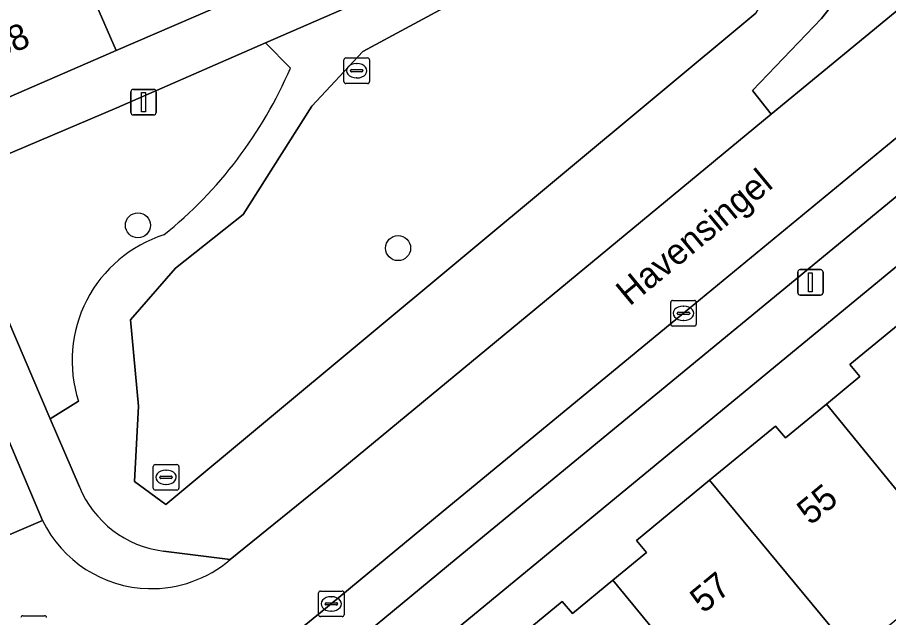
# Model space of a CAD drawing. Extents: x 161771 to 163125, y 382475 to 383179.
# Drawn here: x 161946.55 to 161980.6, y 383013.73 to 383037.19 of the extents above; entities that cross this region are included whole.
import ezdxf

# ---------------------------------------------------------------- set-up
doc = ezdxf.new("R2010")
doc.units = 0
for name, color, linetype in [('IMGEO_Boom', 7, 'Continuous'), ('IMGEO_Erf', 7, 'Continuous'), ('IMGEO_Groenvoorziening', 7, 'Continuous'), ('IMGEO_Kolk', 7, 'Continuous'), ('IMGEO_Lichtmast', 7, 'Continuous'), ('IMGEO_Openbare_ruimte_label', 7, 'Continuous'), ('IMGEO_Pand', 7, 'Continuous'), ('IMGEO_Pand_nummerreeks', 7, 'Continuous'), ('IMGEO_Parkeervlak_open', 7, 'Continuous'), ('IMGEO_Rijbaan_lokaal_open', 7, 'Continuous'), ('IMGEO_Rioolput', 7, 'Continuous'), ('IMGEO_Voetpad_open', 7, 'Continuous')]:
    doc.layers.add(name, color=color, linetype=linetype)

msp = doc.modelspace()

# ---------------------------------------------------------------- linework, layer by layer
at = {"layer": 'IMGEO_Boom'}
for centre in [(161951.257, 383029.066), (161961.429, 383028.173)]:
    msp.add_circle(centre, 0.489, dxfattribs=at)
at = {"layer": 'IMGEO_Erf'}
msp.add_lwpolyline([(162000, 383043.194), (161958.418, 383008.932), (161954.345, 383005.756), (161956.028, 383001.349), (161958.162, 383003.149), (161956.591, 383005.087), (161959.503, 383007.488), (161959.891, 383007.018), (161961.463, 383008.312), (161962.786, 383009.402), (161962.409, 383009.881), (161965.253, 383012.221), (161967.848, 383014.357), (161968.245, 383013.893), (161969.817, 383015.19), (161971.137, 383016.279), (161970.748, 383016.749), (161973.604, 383019.1), (161976.175, 383021.217), (161976.572, 383020.753), (161978.169, 383022.07), (161979.48, 383023.151), (161979.091, 383023.621), (161981.933, 383025.962)], dxfattribs=at)
at = {"layer": 'IMGEO_Groenvoorziening'}
for points in [[(161978.945, 383038.389), (161977.977, 383037.149), (161975.278, 383034.337), (161976.018, 383033.407), (161985.194, 383040.986), (162001.395, 383054.34)], [(161975.658, 383043.059), (161970.815, 383041.468), (161969.484, 383041.961), (161969.026, 383041.761), (161956.251, 383036.199), (161957.218, 383035.212)], [(161976.018, 383033.407), (161975.278, 383034.337), (161977.977, 383037.149), (161978.945, 383038.389)], [(161956.251, 383036.199), (161950.431, 383033.665), (161943.83, 383030.854), (161947.833, 383021.506), (161948.931, 383022.196)], [(161957.218, 383035.212), (161956.251, 383036.199)], [(161952.263, 383016.332), (161954.865, 383016.001), (161958.887, 383019.257), (161976.018, 383033.407)], [(161948.931, 383022.196), (161947.833, 383021.506), (161948.972, 383018.847)]]:
    msp.add_lwpolyline(points, dxfattribs=at)
for points in [[(161952.356, 383018.156), (161975.417, 383037.36), (161976.503, 383039.299), (161975.808, 383040.713), (161972.298, 383039.879), (161969.432, 383039.587), (161963.721, 383037.848), (161960.055, 383035.866), (161958.057, 383033.719), (161955.378, 383029.484), (161952.731, 383027.386), (161950.963, 383025.366), (161951.285, 383022), (161951.127, 383019.056)], [(161952.356, 383018.156), (161951.127, 383019.056), (161951.285, 383022), (161950.963, 383025.366), (161952.731, 383027.386), (161955.378, 383029.484), (161958.057, 383033.719), (161960.055, 383035.866), (161963.721, 383037.848), (161969.432, 383039.587), (161972.298, 383039.879), (161975.808, 383040.713), (161976.503, 383039.299), (161975.417, 383037.36)]]:
    msp.add_lwpolyline(points, close=True, dxfattribs=at)
for centre, radius, start, end in [((161941.63, 383041.898), 16.961, 308.8769, 336.7837), ((161941.63, 383041.898), 16.961, 308.8769, 336.7837), ((161953.848, 383023.775), 5.164, 107.7185, 197.8051), ((161953.848, 383023.775), 5.164, 107.7185, 197.8051), ((161952.752, 383020.382), 4.08, 202.1066, 263.1188)]:
    msp.add_arc(centre, radius, start, end, dxfattribs=at)
at = {"layer": 'IMGEO_Kolk'}
for p, q in [((161959.385, 383035.608), (161960.237, 383035.608)), ((161959.31, 383034.682), (161959.31, 383035.534)), ((161959.798, 383035.388), (161959.823, 383035.388)), ((161960.311, 383035.534), (161960.311, 383034.682)), ((161959.569, 383035.102), (161959.569, 383035.114)), ((161960.007, 383035.065), (161959.609, 383035.065)), ((161959.612, 383035.151), (161960.01, 383035.151)), ((161960.053, 383035.114), (161960.053, 383035.102)), ((161960.237, 383034.608), (161959.385, 383034.608)), ((161959.821, 383034.828), (161959.796, 383034.828)), ((161972.084, 383025.201), (161972.084, 383026.053)), ((161972.159, 383026.127), (161973.011, 383026.127)), ((161973.085, 383026.053), (161973.085, 383025.201)), ((161972.386, 383025.67), (161972.784, 383025.67)), ((161972.572, 383025.907), (161972.597, 383025.907)), ((161972.343, 383025.621), (161972.343, 383025.633)), ((161972.781, 383025.584), (161972.383, 383025.584)), ((161972.595, 383025.347), (161972.57, 383025.347)), ((161972.827, 383025.633), (161972.827, 383025.621)), ((161973.011, 383025.127), (161972.159, 383025.127)), ((161951.858, 383018.788), (161951.858, 383019.64)), ((161951.933, 383019.714), (161952.785, 383019.714)), ((161952.859, 383019.64), (161952.859, 383018.788)), ((161952.117, 383019.208), (161952.117, 383019.22)), ((161952.16, 383019.257), (161952.558, 383019.257)), ((161952.346, 383019.494), (161952.371, 383019.494)), ((161952.601, 383019.22), (161952.601, 383019.208)), ((161952.555, 383019.171), (161952.157, 383019.171)), ((161952.369, 383018.934), (161952.344, 383018.934)), ((161952.785, 383018.714), (161951.933, 383018.714)), ((161958.393, 383014.767), (161959.245, 383014.767)), ((161958.318, 383013.841), (161958.318, 383014.693)), ((161958.806, 383014.547), (161958.831, 383014.547)), ((161959.319, 383014.693), (161959.319, 383013.841)), ((161958.577, 383014.261), (161958.577, 383014.273)), ((161959.015, 383014.224), (161958.617, 383014.224)), ((161958.62, 383014.31), (161959.018, 383014.31)), ((161959.061, 383014.273), (161959.061, 383014.261)), ((161959.245, 383013.767), (161958.393, 383013.767)), ((161958.829, 383013.987), (161958.804, 383013.987))]:
    msp.add_line(p, q, dxfattribs=at)
for points in [[(161959.385, 383035.608), (161960.237, 383035.608)], [(161959.31, 383034.682), (161959.31, 383035.534)], [(161960.311, 383035.534), (161960.311, 383034.682)], [(161960.237, 383034.608), (161959.385, 383034.608)], [(161972.084, 383025.201), (161972.084, 383026.053)], [(161972.159, 383026.127), (161973.011, 383026.127)], [(161973.085, 383026.053), (161973.085, 383025.201)], [(161973.011, 383025.127), (161972.159, 383025.127)], [(161951.858, 383018.788), (161951.858, 383019.64)], [(161951.933, 383019.714), (161952.785, 383019.714)], [(161952.859, 383019.64), (161952.859, 383018.788)], [(161952.785, 383018.714), (161951.933, 383018.714)], [(161958.393, 383014.767), (161959.245, 383014.767)], [(161958.318, 383013.841), (161958.318, 383014.693)], [(161959.319, 383014.693), (161959.319, 383013.841)], [(161959.245, 383013.767), (161958.393, 383013.767)]]:
    msp.add_lwpolyline(points, dxfattribs=at)
for centre, radius, start, end in [((161959.387, 383035.532), 0.0765, 91.552, 178.448), ((161959.387, 383035.532), 0.0765, 91.552, 178.448), ((161960.235, 383035.532), 0.0765, 1.552, 88.448), ((161960.235, 383035.532), 0.0765, 1.552, 88.448), ((161959.609, 383035.111), 0.0403, 85.8775, 175.7526), ((161959.606, 383035.101), 0.0366, 178.938, 274.7102), ((161960.01, 383035.108), 0.043, 264.8664, 352.4533), ((161960.014, 383035.113), 0.0386, 1.7309, 96.639), ((161959.387, 383034.684), 0.0765, 181.552, 268.448), ((161959.387, 383034.684), 0.0765, 181.552, 268.448), ((161960.235, 383034.684), 0.0765, 271.552, 358.448), ((161960.235, 383034.684), 0.0765, 271.552, 358.448), ((161972.161, 383026.051), 0.0765, 91.552, 178.448), ((161972.161, 383026.051), 0.0765, 91.552, 178.448), ((161973.009, 383026.051), 0.0765, 1.552, 88.448), ((161973.009, 383026.051), 0.0765, 1.552, 88.448), ((161972.383, 383025.63), 0.0403, 85.8775, 175.7526), ((161972.788, 383025.632), 0.0386, 1.7309, 96.639), ((161972.38, 383025.62), 0.0366, 178.938, 274.7102), ((161972.784, 383025.627), 0.043, 264.8664, 352.4533), ((161972.161, 383025.203), 0.0765, 181.552, 268.448), ((161972.161, 383025.203), 0.0765, 181.552, 268.448), ((161973.009, 383025.203), 0.0765, 271.552, 358.448), ((161973.009, 383025.203), 0.0765, 271.552, 358.448), ((161951.935, 383019.638), 0.0765, 91.552, 178.448), ((161951.935, 383019.638), 0.0765, 91.552, 178.448), ((161952.783, 383019.638), 0.0765, 1.552, 88.448), ((161952.783, 383019.638), 0.0765, 1.552, 88.448), ((161952.157, 383019.217), 0.0403, 85.8775, 175.7526), ((161952.154, 383019.207), 0.0366, 178.938, 274.7102), ((161952.558, 383019.214), 0.043, 264.8664, 352.4533), ((161952.562, 383019.219), 0.0386, 1.7309, 96.639), ((161951.935, 383018.79), 0.0765, 181.552, 268.448), ((161951.935, 383018.79), 0.0765, 181.552, 268.448), ((161952.783, 383018.79), 0.0765, 271.552, 358.448), ((161952.783, 383018.79), 0.0765, 271.552, 358.448), ((161958.395, 383014.691), 0.0765, 91.552, 178.448), ((161958.395, 383014.691), 0.0765, 91.552, 178.448), ((161959.243, 383014.691), 0.0765, 1.552, 88.448), ((161959.243, 383014.691), 0.0765, 1.552, 88.448), ((161958.617, 383014.27), 0.0403, 85.8775, 175.7526), ((161958.614, 383014.26), 0.0366, 178.938, 274.7102), ((161959.018, 383014.267), 0.043, 264.8664, 352.4533), ((161959.022, 383014.272), 0.0386, 1.7309, 96.639), ((161958.395, 383013.843), 0.0765, 181.552, 268.448), ((161958.395, 383013.843), 0.0765, 181.552, 268.448), ((161959.243, 383013.843), 0.0765, 271.552, 358.448), ((161959.243, 383013.843), 0.0765, 271.552, 358.448)]:
    msp.add_arc(centre, radius, start, end, dxfattribs=at)
for centre, major_axis, ratio, start_param, end_param in [((161959.797, 383035.108), (-0.387, 0.002), 0.722429, 4.712389, 7.853982), ((161959.822, 383035.108), (-0.39, 0.002), 0.717154, 1.570796, 4.712389), ((161972.571, 383025.627), (-0.387, 0.002), 0.722429, 4.712389, 7.853982), ((161972.596, 383025.627), (-0.39, 0.002), 0.717154, 1.570796, 4.712389), ((161952.345, 383019.214), (-0.387, 0.002), 0.722429, 4.712389, 7.853982), ((161952.37, 383019.214), (-0.39, 0.002), 0.717154, 1.570796, 4.712389), ((161958.805, 383014.267), (-0.387, 0.002), 0.722429, 4.712389, 7.853982), ((161958.83, 383014.267), (-0.39, 0.002), 0.717154, 1.570796, 4.712389)]:
    msp.add_ellipse(centre, major_axis=major_axis, ratio=ratio, start_param=start_param, end_param=end_param, dxfattribs=at)
at = {"layer": 'IMGEO_Lichtmast'}
for p, q in [((161950.981, 383033.479), (161950.981, 383034.279)), ((161950.981, 383034.279), (161950.981, 383033.479)), ((161951.081, 383034.379), (161951.871, 383034.379)), ((161951.871, 383034.379), (161951.081, 383034.379)), ((161951.971, 383034.279), (161951.971, 383033.479)), ((161951.971, 383033.479), (161951.971, 383034.279)), ((161951.871, 383033.379), (161951.081, 383033.379)), ((161951.081, 383033.379), (161951.871, 383033.379)), ((161977.05, 383026.434), (161977.05, 383027.234)), ((161977.05, 383027.234), (161977.05, 383026.434)), ((161977.15, 383027.334), (161977.94, 383027.334)), ((161977.94, 383027.334), (161977.15, 383027.334)), ((161978.04, 383027.234), (161978.04, 383026.434)), ((161978.04, 383026.434), (161978.04, 383027.234)), ((161977.94, 383026.334), (161977.15, 383026.334)), ((161977.15, 383026.334), (161977.94, 383026.334))]:
    msp.add_line(p, q, dxfattribs=at)
for points in [[(161951.401, 383034.254), (161951.551, 383034.254), (161951.551, 383033.504), (161951.401, 383033.504), (161951.401, 383034.254)], [(161977.47, 383027.209), (161977.62, 383027.209), (161977.62, 383026.459), (161977.47, 383026.459), (161977.47, 383027.209)]]:
    msp.add_lwpolyline(points, dxfattribs=at)
for centre, start, end in [((161951.081, 383034.279), 90, 180), ((161951.081, 383034.279), 90, 180), ((161951.871, 383034.279), 0, 90), ((161951.871, 383034.279), 360, 90), ((161951.081, 383033.479), 180, 270), ((161951.081, 383033.479), 180, 270), ((161951.871, 383033.479), 270, 0), ((161951.871, 383033.479), 270, 0), ((161977.15, 383027.234), 90, 180), ((161977.15, 383027.234), 90, 180), ((161977.94, 383027.234), 0, 90), ((161977.94, 383027.234), 360, 90), ((161977.15, 383026.434), 180, 270), ((161977.15, 383026.434), 180, 270), ((161977.94, 383026.434), 270, 0), ((161977.94, 383026.434), 270, 0)]:
    msp.add_arc(centre, 0.1, start, end, dxfattribs=at)
at = {"layer": 'IMGEO_Pand'}
for points in [[(161946.737, 383044.342), (161945.282, 383047.689), (161944.48, 383049.487), (161940.518, 383047.752), (161937.351, 383046.372), (161937.106, 383046.256), (161942.996, 383032.682), (161950.407, 383035.901)], [(161951.37, 383046.356), (161946.737, 383044.342), (161950.407, 383035.901), (161955.04, 383037.913)], [(161981.933, 383025.962), (161979.091, 383023.621), (161979.48, 383023.151), (161978.169, 383022.07), (161983.38, 383015.701), (161985.258, 383013.406), (161989.429, 383016.818), (161987.539, 383019.128)], [(161979.244, 383012.292), (161983.38, 383015.701), (161978.169, 383022.07), (161976.572, 383020.753), (161976.175, 383021.217), (161973.604, 383019.1)], [(161969.817, 383015.19), (161975.045, 383008.831), (161979.244, 383012.292), (161973.604, 383019.1), (161970.748, 383016.749), (161971.137, 383016.279)], [(161965.253, 383012.221), (161970.879, 383005.397), (161975.045, 383008.831), (161969.817, 383015.19), (161968.245, 383013.893), (161967.848, 383014.357)]]:
    msp.add_lwpolyline(points, close=True, dxfattribs=at)
at = {"layer": 'IMGEO_Parkeervlak_open'}
for points in [[(162014.364, 383060.022), (162000, 383048.208), (161988.094, 383038.411), (161972.581, 383025.628), (161963.107, 383017.828), (161958.818, 383014.267), (161954.449, 383010.709)], [(161957.739, 383011.105), (161963.694, 383016.025), (162000, 383045.919), (162013.207, 383056.799)]]:
    msp.add_lwpolyline(points, dxfattribs=at)
at = {"layer": 'IMGEO_Rijbaan_lokaal_open'}
for points in [[(161954.28, 383010.571), (161954.449, 383010.709), (161958.818, 383014.267), (161963.107, 383017.828), (161972.581, 383025.628), (161988.094, 383038.411), (162000, 383048.208), (162014.364, 383060.022), (162015.295, 383060.796), (162011.776, 383064.583), (162007.115, 383060.775), (162007.142, 383060.681)], [(162006.502, 383058.56), (162002.116, 383054.935), (162001.395, 383054.34), (161985.194, 383040.986), (161976.018, 383033.407), (161958.887, 383019.257), (161954.865, 383016.001)], [(161947.533, 383017.528), (161942.983, 383015.58), (161943.332, 383014.713), (161944.007, 383012.809), (161946.34, 383006.744), (161947.885, 383002.626), (161948.26, 383001.581), (161948.711, 383000.633), (161948.95, 383000), (161949.428, 382998.734), (161949.478, 382998.607), (161955.317, 382983.812), (161962.344, 382965.829), (161971.239, 382943.112), (161977.654, 382926.832), (161978.485, 382924.755), (161978.58, 382924.549)]]:
    msp.add_lwpolyline(points, dxfattribs=at)
msp.add_lwpolyline([(161943.177, 383027.812), (161941.307, 383026.98), (161940.535, 383026.637), (161938.63, 383025.789), (161938.989, 383024.836), (161941.449, 383019.179), (161942.983, 383015.58), (161947.533, 383017.528)], close=True, dxfattribs=at)
for centre, radius, start, end in [((161951.789, 383019.593), 4.731, 205.8845, 268.5695), ((161951.784, 383019.601), 4.738, 268.6327, 310.5568)]:
    msp.add_arc(centre, radius, start, end, dxfattribs=at)
at = {"layer": 'IMGEO_Rioolput'}
msp.add_line((161946.761, 383013.805), (161947.613, 383013.805), dxfattribs=at)
msp.add_lwpolyline([(161946.761, 383013.805), (161947.613, 383013.805)], dxfattribs=at)
for centre, start, end in [((161946.763, 383013.729), 91.552, 178.448), ((161946.763, 383013.729), 91.552, 178.448), ((161947.611, 383013.729), 1.552, 88.448), ((161947.611, 383013.729), 1.552, 88.448)]:
    msp.add_arc(centre, 0.0765, start, end, dxfattribs=at)
at = {"layer": 'IMGEO_Voetpad_open'}
for points in [[(162006.759, 383061.373), (162004.206, 383064.476), (162002.297, 383063.547), (162003.558, 383060.66), (161996.747, 383057.684), (161997.348, 383056.289), (161996.575, 383055.947), (161996.563, 383055.975), (161996.324, 383055.871), (161992.1, 383054.032), (161987.468, 383052.016), (161982.836, 383050), (161978.204, 383047.984), (161973.572, 383045.967), (161968.941, 383043.951), (161968.251, 383043.651), (161964.307, 383041.938), (161959.674, 383039.926), (161955.04, 383037.913), (161950.407, 383035.901), (161942.996, 383032.682), (161941.403, 383031.963), (161943.177, 383027.812), (161947.533, 383017.528)], [(161962.457, 382984.99), (161960.667, 382989.551), (161958.463, 382995.164), (161956.559, 383000), (161956.028, 383001.349), (161954.345, 383005.756), (161958.418, 383008.932), (162000, 383043.194), (162019.717, 383059.44), (162017.605, 383062.003)], [(162013.207, 383056.799), (162000, 383045.919), (161963.694, 383016.025), (161957.739, 383011.105)], [(161948.972, 383018.847), (161947.833, 383021.506), (161943.83, 383030.854), (161950.431, 383033.665), (161956.251, 383036.199), (161969.026, 383041.761), (161969.484, 383041.961), (161999.765, 383055.155)], [(161954.865, 383016.001), (161952.263, 383016.332)]]:
    msp.add_lwpolyline(points, dxfattribs=at)
for centre, radius, start, end in [((161952.752, 383020.382), 4.08, 202.1066, 263.1188), ((161951.789, 383019.593), 4.731, 205.8845, 268.5695), ((161951.784, 383019.601), 4.738, 268.6327, 310.5568)]:
    msp.add_arc(centre, radius, start, end, dxfattribs=at)

# ---------------------------------------------------------------- texts
at = {"layer": 'IMGEO_Openbare_ruimte_label'}
msp.add_text('Havensingel', height=1, rotation=39.6442, dxfattribs=at).set_placement((161970.477, 383025.884))
at = {"layer": 'IMGEO_Pand_nummerreeks'}
for s, rotation, p in [('258', 23.4741, (161945.071, 383035.219)), ('55', 39.4791, (161977.546, 383017.311)), ('57', 39.4791, (161973.364, 383013.866))]:
    msp.add_text(s, height=1, rotation=rotation, dxfattribs=at).set_placement(p)

doc.saveas('drawing.dxf')
